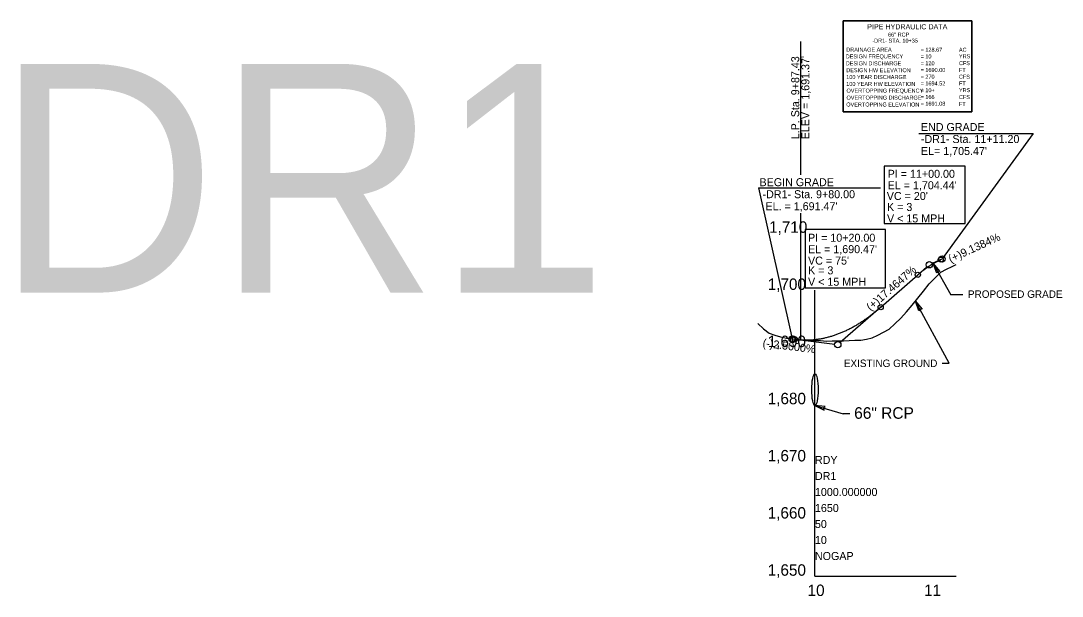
# Model space of a CAD drawing. Extents: x 498575 to 532350, y 405181 to 484585.
# Drawn here: x 526589 to 527500, y 480302 to 480805 of the extents above; entities that cross this region are included whole.
import ezdxf

# ---------------------------------------------------------------- set-up
doc = ezdxf.new("R2010")
doc.units = 0
for name, color, linetype in [('Exist Profile Cell', 7, 'Continuous'), ('Exist Vertical Profile Ground Line', 7, 'Continuous'), ('Exist Vertical Profile Horizontal Axis Label Major', 7, 'Continuous'), ('Exist Vertical Profile Vertical Axis Label', 7, 'Continuous'), ('Prop Drainage Structure Pipe Welded Steel 54in Label', 7, 'Continuous'), ('Prop Grid Mask', 7, 'Continuous'), ('Prop PFL Text', 7, 'Continuous'), ('Prop Vertical Profile Curve Label', 7, 'Continuous'), ('Prop Vertical Profile Grade', 7, 'Continuous'), ('Prop Vertical Profile Grade Label', 7, 'Continuous'), ('Prop Vertical Profile Strip Grade', 7, 'Continuous'), ('Prop VPI Label', 7, 'Continuous'), ('Scratch_Level_7', 7, 'Continuous'), ('Sheet Data Text CELL', 7, 'Continuous')]:
    doc.layers.add(name, color=color, linetype=linetype)

msp = doc.modelspace()

# ---------------------------------------------------------------- linework, layer by layer
at = {"layer": 'Exist Profile Cell'}
for q in [(527283.8, 480569.28), (527407.3, 480319.28), (527283.8, 480319.28)]:
    msp.add_line((527283.8, 480319.28), q, dxfattribs=at)
at = {"layer": 'Exist Vertical Profile Ground Line'}
msp.add_lwpolyline([(527233.8, 480540.21), (527238.8, 480535.45), (527243.8, 480531.73), (527248.8, 480530.09), (527253.8, 480528.61), (527258.8, 480527.35), (527263.8, 480526.63), (527268.8, 480526.09), (527273.8, 480525.78), (527278.8, 480525.4), (527283.8, 480525.33), (527288.8, 480525.22), (527293.8, 480524.83), (527298.8, 480524.89), (527303.8, 480524.99), (527308.8, 480524.99), (527313.8, 480525.2), (527318.8, 480525.43), (527323.8, 480525.51), (527328.8, 480526.53), (527333.8, 480527.75), (527338.8, 480529.88), (527343.8, 480532.52), (527348.8, 480535.23), (527353.8, 480539.73), (527358.8, 480544.92), (527363.8, 480550.41), (527368.8, 480556.21), (527373.8, 480562.22), (527378.8, 480568.52), (527383.8, 480574.85), (527388.8, 480580.08), (527393.8, 480584.96), (527398.8, 480587.7), (527403.8, 480590.05), (527407.33, 480591.77)], dxfattribs=at)
at = {"layer": 'Prop Drainage Structure Pipe Welded Steel 54in Label'}
for p in [(527283.8, 480468.54), (527314.46, 480461.09)]:
    msp.add_line(p, (527308.51, 480461.09), dxfattribs=at)
msp.add_lwpolyline([(527292.86, 480467.43), (527283.8, 480468.54), (527292, 480464.4), (527291.36, 480466.26)], close=True, dxfattribs=at)
msp.add_ellipse((527283.8, 480482.28), major_axis=(0, 13.75), ratio=0.2, dxfattribs=at)
at = {"layer": 'Prop Grid Mask'}
for points in [[(527308.38, 480804.91), (527420.88, 480804.91), (527420.88, 480725.41), (527308.38, 480725.41)], [(527344.25, 480627.68), (527415.28, 480627.68), (527415.28, 480677.71), (527344.25, 480677.71)], [(527275.19, 480571.37), (527345.55, 480571.37), (527345.55, 480622.32), (527275.19, 480622.32)]]:
    msp.add_lwpolyline(points, close=True, dxfattribs=at)
at = {"layer": 'Prop PFL Text'}
for p, q in [((527387.33, 480592.67), (527402.51, 480565.19)), ((527413.15, 480565.19), (527402.51, 480565.19)), ((527401.18, 480505.36), (527371.76, 480559.77)), ((527394.95, 480505.36), (527401.18, 480505.36))]:
    msp.add_line(p, q, dxfattribs=at)
for points in [[(527390.39, 480584.07), (527387.33, 480592.67), (527393.16, 480585.57), (527391.2, 480585.79)], [(527374.68, 480551.12), (527371.76, 480559.77), (527377.47, 480552.57), (527375.52, 480552.82)]]:
    msp.add_lwpolyline(points, close=True, dxfattribs=at)
at = {"layer": 'Prop Vertical Profile Curve Label'}
for centre in [(527393.8, 480596.06), (527373.8, 480582.76), (527341.3, 480554.38), (527266.3, 480526.32)]:
    msp.add_circle(centre, 2.25, dxfattribs=at)
at = {"layer": 'Prop Vertical Profile Grade'}
for p, q in [((527393.8, 480596.06), (527395, 480596.61)), ((527341.3, 480554.38), (527373.8, 480582.76)), ((527263.8, 480526.63), (527266.3, 480526.32))]:
    msp.add_line(p, q, dxfattribs=at)
for points in [[(527373.8, 480582.76), (527374.2, 480583.11), (527374.6, 480583.45), (527375, 480583.79), (527375.4, 480584.13), (527375.8, 480584.47), (527376.2, 480584.8), (527376.6, 480585.12), (527377, 480585.45), (527377.4, 480585.77), (527377.8, 480586.09), (527378.2, 480586.4), (527378.6, 480586.71), (527379, 480587.02), (527379.4, 480587.32), (527379.8, 480587.63), (527380.2, 480587.92), (527380.6, 480588.22), (527381, 480588.51), (527381.4, 480588.8), (527381.8, 480589.08), (527382.2, 480589.36), (527382.6, 480589.64), (527383, 480589.91), (527383.4, 480590.18), (527383.8, 480590.45), (527384.2, 480590.72), (527384.6, 480590.98), (527385, 480591.24), (527385.4, 480591.49), (527385.8, 480591.74), (527386.2, 480591.99), (527386.6, 480592.23), (527387, 480592.47), (527387.4, 480592.71), (527387.8, 480592.95), (527388.2, 480593.18), (527388.6, 480593.41), (527389, 480593.63), (527389.4, 480593.85), (527389.8, 480594.07), (527390.2, 480594.28), (527390.6, 480594.49), (527391, 480594.7), (527391.4, 480594.91), (527391.8, 480595.11), (527392.2, 480595.3), (527392.6, 480595.5), (527393, 480595.69), (527393.4, 480595.88), (527393.8, 480596.06)], [(527266.3, 480526.32), (527267.8, 480526.15), (527269.3, 480526.01), (527270.8, 480525.89), (527272.3, 480525.81), (527273.8, 480525.76), (527275.3, 480525.74), (527276.8, 480525.74), (527278.3, 480525.78), (527279.8, 480525.85), (527281.3, 480525.94), (527282.8, 480526.07), (527284.3, 480526.23), (527285.8, 480526.41), (527287.3, 480526.63), (527288.8, 480526.88), (527290.3, 480527.16), (527291.8, 480527.46), (527293.3, 480527.8), (527294.8, 480528.16), (527296.3, 480528.56), (527297.8, 480528.99), (527299.3, 480529.44), (527300.8, 480529.93), (527302.3, 480530.45), (527303.8, 480530.99), (527305.3, 480531.57), (527306.8, 480532.18), (527308.3, 480532.81), (527309.8, 480533.48), (527311.3, 480534.17), (527312.8, 480534.9), (527314.3, 480535.65), (527315.8, 480536.44), (527317.3, 480537.26), (527318.8, 480538.1), (527320.3, 480538.98), (527321.8, 480539.88), (527323.3, 480540.82), (527324.8, 480541.78), (527326.3, 480542.78), (527327.8, 480543.8), (527329.3, 480544.86), (527330.8, 480545.95), (527332.3, 480547.06), (527333.8, 480548.21), (527335.3, 480549.38), (527336.8, 480550.59), (527338.3, 480551.82), (527339.8, 480553.09), (527341.3, 480554.38)]]:
    msp.add_spline(points, degree=3, dxfattribs=at)
at = {"layer": 'Prop Vertical Profile Strip Grade'}
for p, q in [((527271.09, 480786.7), (527271.09, 480670.1)), ((527271.09, 480636.65), (527271.09, 480571.91)), ((527271.09, 480571.91), (527271.09, 480526.17))]:
    msp.add_line(p, q, dxfattribs=at)
at = {"layer": 'Prop VPI Label'}
for p, q in [((527374.57, 480706.27), (527474.6, 480706.27)), ((527474.6, 480706.27), (527394.99, 480596.61)), ((527234.52, 480658.92), (527263.8, 480526.63)), ((527234.52, 480658.92), (527341.02, 480658.92)), ((527373.8, 480582.76), (527381.73, 480589.68)), ((527393.8, 480596.06), (527386.3, 480592.64)), ((527341.3, 480554.38), (527305.87, 480523.44)), ((527266.3, 480526.32), (527301.07, 480521.98))]:
    msp.add_line(p, q, dxfattribs=at)
for centre in [(527395, 480596.61), (527383.8, 480591.49), (527263.8, 480526.63), (527303.8, 480521.63)]:
    msp.add_circle(centre, 2.75, dxfattribs=at)
at = {"layer": 'Sheet Data Text CELL'}
msp.add_lwpolyline([(527308.38, 480725.41), (527420.88, 480725.41), (527420.88, 480804.91), (527308.38, 480804.91)], close=True, dxfattribs=at)

# ---------------------------------------------------------------- texts
at = {"layer": 'Exist Profile Cell'}
for s, p in [('RDY', (527283.8, 480417.28)), ('DR1', (527283.8, 480403.28)), ('1000.000000', (527283.8, 480389.28)), ('1650', (527283.8, 480375.28)), ('50', (527283.8, 480361.28)), ('10', (527283.8, 480347.28)), ('NOGAP', (527283.8, 480333.28))]:
    msp.add_text(s, height=7, dxfattribs=at).set_placement(p)
at = {"layer": 'Exist Vertical Profile Horizontal Axis Label Major'}
for s, p in [('10', (527277.38, 480301.78)), ('11', (527379.22, 480301.78))]:
    msp.add_text(s, height=10, dxfattribs=at).set_placement(p)
at = {"layer": 'Exist Vertical Profile Vertical Axis Label'}
for s, p in [('1,710', (527243.69, 480619.53)), ('1,700', (527242.49, 480569.53)), ('1,690', (527242.49, 480519.53)), ('1,680', (527242.49, 480469.53)), ('1,670', (527242.49, 480419.53)), ('1,660', (527242.49, 480369.53)), ('1,650', (527242.49, 480319.53))]:
    msp.add_text(s, height=10, dxfattribs=at).set_placement(p)
at = {"layer": 'Prop Drainage Structure Pipe Welded Steel 54in Label'}
msp.add_text('66" RCP', height=10.125, dxfattribs=at).set_placement((527318.11, 480456.79))
at = {"layer": 'Prop PFL Text'}
for s, p in [('PROPOSED GRADE', (527417.58, 480562.6)), ('EXISTING GROUND', (527309.06, 480502.1))]:
    msp.add_text(s, height=6.5157, dxfattribs=at).set_placement(p)
at = {"layer": 'Prop Vertical Profile Curve Label'}
for s, p in [("VC = 20'", (527346.63, 480648.21)), ('K = 3', (527346.84, 480638.57)), ('V < 15 MPH ', (527346.84, 480628.57)), ("VC = 75'", (527277.77, 480591.67)), ('K = 3', (527277.79, 480583.18)), ('V < 15 MPH ', (527277.79, 480573.18))]:
    msp.add_text(s, height=7, dxfattribs=at).set_placement(p)
at = {"layer": 'Prop Vertical Profile Grade Label'}
for s, rotation, p in [('(+)9.1384%', 24.55661, (527402.47, 480593.09)), ('(+)17.4647%', 41.12863, (527332.52, 480550.7)), ('(-)2.5000%', 352.87498, (527237.76, 480519.81))]:
    msp.add_text(s, height=7, rotation=rotation, dxfattribs=at).set_placement(p)
at = {"layer": 'Prop Vertical Profile Strip Grade'}
for s, p in [('L.P. Sta. 9+87.43', (527270.07, 480701.29)), ("ELEV = 1,691.37'", (527278.94, 480701.29))]:
    msp.add_text(s, height=7, rotation=90, dxfattribs=at).set_placement(p)
at = {"layer": 'Prop VPI Label'}
for s, p in [('END GRADE', (527376.47, 480708.52)), ('-DR1- Sta. 11+11.20', (527376.47, 480698.02)), ("EL= 1,705.47'", (527376.47, 480687.52)), ('PI = 11+00.00', (527347.41, 480667.58)), ('BEGIN GRADE', (527235.36, 480660.24)), ("EL = 1,704.44'", (527347.41, 480657.58)), (' -DR1- Sta. 9+80.00', (527235.36, 480649.74)), ("  EL. = 1,691.47'", (527235.36, 480639.24)), ('PI = 10+20.00', (527277.77, 480611.67)), ("EL = 1,690.47'", (527277.77, 480601.67))]:
    msp.add_text(s, height=7, dxfattribs=at).set_placement(p)
at = {"layer": 'Scratch_Level_7'}
msp.add_text('DR1', height=200, dxfattribs=at).set_placement((526567.46, 480567.22))
at = {"layer": 'Sheet Data Text CELL'}
for s, height, p in [('PIPE HYDRAULIC DATA', 4.4999, (527329.53, 480797.46)), ('   -DR1- STA. 10+35', 3.5, (527329.93, 480785.83)), ('66" RCP', 3.5, (527347.69, 480791.08)), ('DRAINAGE AREA', 3.5, (527311.17, 480777.96)), ('= 128.67', 3.5, (527376.19, 480777.86)), ('AC', 3.5, (527409.72, 480777.86)), ('DESIGN FREQUENCY', 3.5, (527310.72, 480772.03)), ('= 10', 3.5, (527376.19, 480771.96)), ('YRS', 3.5, (527409.72, 480772.16)), ('DESIGN DISCHARGE', 3.5, (527310.72, 480765.96)), ('DESIGN HW ELEVATION', 3.5, (527311.17, 480759.96)), ('= 120', 3.5, (527376.19, 480766.06)), ('= 1690.00', 3.5, (527376.19, 480760.16)), ('CFS', 3.5, (527409.72, 480766.13)), ('FT', 3.5, (527409.72, 480760.16)), ('100 YEAR DISCHARGE', 3.5, (527311.17, 480753.96)), ('= 270', 3.5, (527376.19, 480754.26)), ('= 1694.52', 3.5, (527376.19, 480748.36)), ('CFS', 3.5, (527409.72, 480754.26)), ('100 YEAR HW ELEVATION', 3.5, (527311.17, 480747.96)), ('OVERTOPPING FREQUENCY', 3.5, (527311.4, 480742.11)), ('= 10+', 3.5, (527376.19, 480742.46)), ('YRS', 3.5, (527409.72, 480742.51)), ('FT', 3.5, (527409.72, 480748.36)), ('OVERTOPPING DISCHARGE', 3.5, (527311.4, 480735.98)), ('= 166', 3.5, (527376.19, 480736.56)), ('= 1691.08', 3.5, (527376.19, 480730.66)), ('CFS', 3.5, (527409.72, 480736.48)), ('FT', 3.5, (527409.72, 480730.46)), ('OVERTOPPING ELEVATION', 3.5, (527311.17, 480729.96))]:
    msp.add_text(s, height=height, rotation=360, dxfattribs=at).set_placement(p)

doc.saveas('drawing.dxf')
